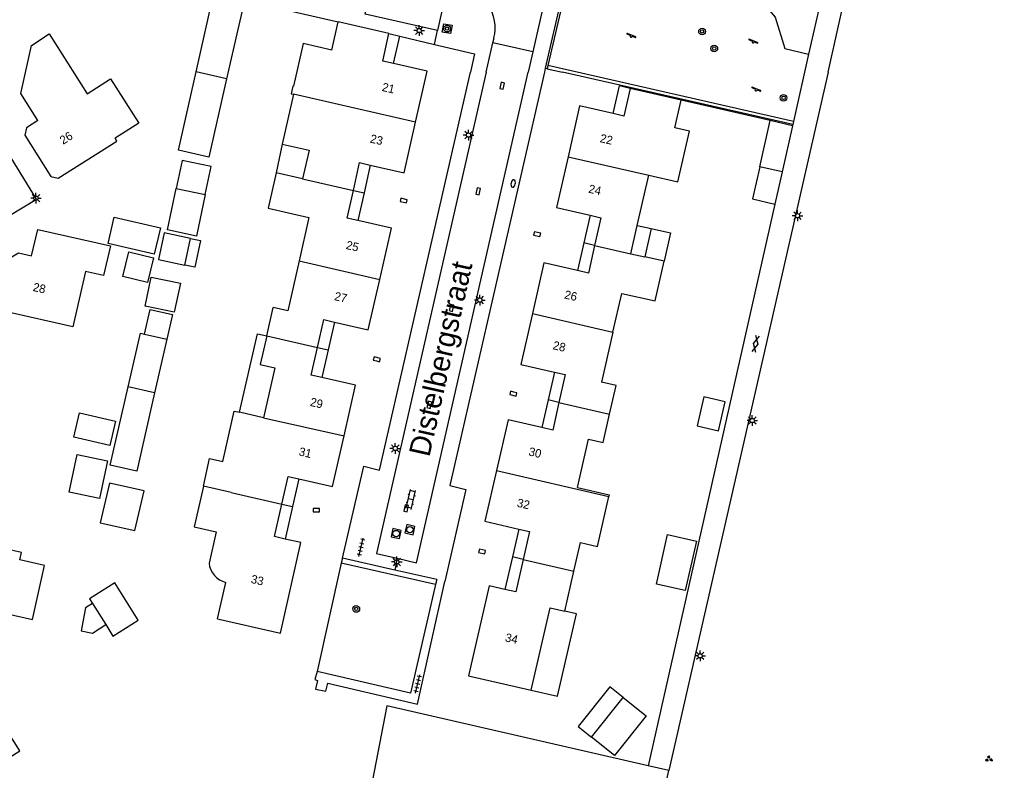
# Model space of a CAD drawing. Extents: x 128999 to 131010, y 395498 to 399007.
# Drawn here: x 129361.9 to 129477, y 398417.5 to 398506.2 of the extents above; entities that cross this region are included whole.
import ezdxf

# ---------------------------------------------------------------- set-up
doc = ezdxf.new("R2010")
doc.units = 0
for name, color, linetype in [('gg-afsc-hekwerk', 7, 'Continuous'), ('gg-afsc-muur', 7, 'Continuous'), ('gg-anno-huisnummerreeks BGT', 7, 'Continuous'), ('gg-anno-openbare ruimte label', 7, 'Continuous'), ('gg-bbg-bijgebouw', 7, 'Continuous'), ('gg-bbg-gedigitaliseerde bebouwing', 7, 'Continuous'), ('gg-bbg-gedigitaliseerde bijgebouw', 7, 'Continuous'), ('gg-bbg-hoofdgebouw', 7, 'Continuous'), ('gg-bbg-luifel en loopbrug', 7, 'Continuous'), ('gg-bbg-tussenscheiding', 7, 'Continuous'), ('gg-knt-verharding', 7, 'Continuous'), ('gt-grn-groengrens', 7, 'Continuous'), ('gt-grn-vlakafsluiter', 7, 'Continuous'), ('gt-grn-weggrens', 7, 'Continuous'), ('gt-symb-boom', 7, 'Continuous'), ('gt-symb-brandkraan', 7, 'Continuous'), ('gt-symb-gesloten verharding', 7, 'Continuous'), ('gt-symb-groenvak', 7, 'Continuous'), ('gt-symb-klinker verharding', 7, 'Continuous'), ('gt-symb-kolk', 7, 'Continuous'), ('gt-symb-lichtmast', 7, 'Continuous'), ('gt-symb-rioolschacht', 7, 'Continuous'), ('gt-symb-speelvoorziening', 7, 'Continuous'), ('gt-symb-tegel verharding', 7, 'Continuous')]:
    doc.layers.add(name, color=color, linetype=linetype)

# ---------------------------------------------------------------- blocks, each defined once
blk = doc.blocks.new('gt0-KOLK')
at = {"layer": 'gt-symb-kolk'}
blk.add_lwpolyline([(0, 0), (0.38, 0), (0.38, 0.4), (-0.38, 0.4), (-0.38, 0), (0, 0)], dxfattribs=at)
blk = doc.blocks.new('gt0-LMAST')
at = {"layer": 'gt-symb-lichtmast'}
for p, q in [((-0.18, 0.17), (-0.45, 0.44)), ((-0.01, 0.25), (-0.01, 0.62)), ((0.17, 0.17), (0.44, 0.44)), ((-0.26, 0), (-0.63, 0)), ((-0.18, -0.18), (-0.45, -0.45)), ((-0.01, -0.25), (-0.01, -0.63)), ((0.44, -0.45), (0.17, -0.18)), ((0.24, 0), (0.62, 0))]:
    blk.add_line(p, q, dxfattribs=at)
blk.add_circle((-0.01, 0), 0.25, dxfattribs=at)
blk = doc.blocks.new('gt0-BOOM')
at = {"layer": 'gt-symb-boom'}
for radius in [0.4, 0.2]:
    blk.add_circle((0, 0), radius, dxfattribs=at)
blk = doc.blocks.new('gt0-SV')
at = {"layer": 'gt-symb-speelvoorziening'}
for p, q in [((-0.48, 0.26), (-0.08, 0.1)), ((0.54, -0.08), (-0.45, 0.32)), ((0.13, 0.01), (0.51, -0.14))]:
    blk.add_line(p, q, dxfattribs=at)
for centre, radius, start, end in [((-0.47, 0.29), 0.0369, 63.6251, 252.6602), ((0, -0.01), 0.128, 127.6866, 8.5986), ((0.53, -0.11), 0.0363, 243.5085, 72.5436)]:
    blk.add_arc(centre, radius, start, end, dxfattribs=at)
blk = doc.blocks.new('gt0-BR')
at = {"layer": 'gt-symb-brandkraan'}
for centre, radius, start, end in [((-0.24, 0), 0.206, 107.5669, 252.4331), ((0.6, -2.66), 3, 106.892, 107.5669), ((0, -0.69), 0.938, 73.108, 106.892), ((-0.6, -2.66), 3, 72.4331, 73.108), ((0.24, 0), 0.206, 287.567, 72.4331), ((0.6, 2.66), 3, 252.4331, 253.108), ((0, 0.69), 0.938, 253.108, 286.8921), ((-0.6, 2.66), 3, 286.8921, 287.567)]:
    blk.add_arc(centre, radius, start, end, dxfattribs=at)
blk = doc.blocks.new('gt0-TEG1')
at = {"layer": 'gt-symb-tegel verharding'}
for p, q in [((-1.12, 0), (1.12, 0)), ((-0.9, -0.25), (-0.9, 0.25)), ((-0.45, -0.25), (-0.45, 0.25)), ((0, -0.25), (0, 0.25)), ((0.45, -0.25), (0.45, 0.25)), ((0.9, -0.25), (0.9, 0.25))]:
    blk.add_line(p, q, dxfattribs=at)
blk = doc.blocks.new('gt0-RS')
at = {"layer": 'gt-symb-rioolschacht'}
blk.add_lwpolyline([(-0.5, -0.5), (0.5, -0.5), (0.5, 0.5), (-0.5, 0.5)], close=True, dxfattribs=at)
blk.add_circle((0, 0), 0.375, dxfattribs=at)
blk = doc.blocks.new('gt0-KL1')
at = {"layer": 'gt-symb-klinker verharding'}
for p, q in [((-1.15, 0.3), (1.15, 0.3)), ((-1, -0.3), (-1, 0.3)), ((-0.5, 0.3), (-0.5, 0.45)), ((0, -0.3), (0, 0.3)), ((0.5, 0.3), (0.5, 0.45)), ((1, -0.3), (1, 0.3)), ((-1.15, -0.3), (1.15, -0.3)), ((-0.5, -0.45), (-0.5, -0.3)), ((0.5, -0.45), (0.5, -0.3))]:
    blk.add_line(p, q, dxfattribs=at)
blk = doc.blocks.new('gt0-GESVH1')
at = {"layer": 'gt-symb-gesloten verharding'}
for p, q in [((-0.99, -0.26), (0.01, 0.24)), ((0.01, -0.26), (-0.99, 0.24)), ((0.01, 0.24), (1.01, -0.26)), ((1.01, 0.24), (0.01, -0.26))]:
    blk.add_line(p, q, dxfattribs=at)
blk = doc.blocks.new('gt0-GRVAK')
at = {"layer": 'gt-symb-groenvak'}
for p, q in [((-0.11, 0.19), (-0.23, 0.24)), ((-0.18, 0.15), (0.09, 0.15)), ((-0.09, 0.21), (-0.16, 0.32)), ((-0.05, 0.21), (-0.05, 0.39)), ((0, 0.21), (0.06, 0.32)), ((0.01, 0.19), (0.13, 0.24)), ((0.26, -0.05), (0.2, 0.06)), ((0.31, -0.05), (0.31, 0.13)), ((0.35, -0.05), (0.41, 0.06)), ((-0.24, -0.23), (-0.36, -0.18)), ((-0.32, -0.26), (-0.05, -0.26)), ((-0.23, -0.21), (-0.29, -0.1)), ((-0.18, -0.2), (-0.18, -0.02)), ((-0.14, -0.21), (-0.07, -0.1)), ((-0.12, -0.23), (0, -0.18)), ((0.24, -0.07), (0.12, -0.02)), ((0.17, -0.11), (0.44, -0.11)), ((0.37, -0.07), (0.49, -0.02))]:
    blk.add_line(p, q, dxfattribs=at)

msp = doc.modelspace()

# ---------------------------------------------------------------- linework, layer by layer
at = {"layer": 'gg-afsc-hekwerk'}
for p, q in [((129456.9, 398509.6), (129455.19, 398502.11)), ((129455.19, 398502.11), (129453.39, 398494.17)), ((129424.37, 398500.77), (129424.29, 398500.41)), ((129424.29, 398500.41), (129426.11, 398500)), ((129432.86, 398498.46), (129426.11, 398500)), ((129453.31, 398493.82), (129432.86, 398498.46)), ((129453.39, 398494.17), (129453.31, 398493.82))]:
    msp.add_line(p, q, dxfattribs=at)
msp.add_lwpolyline([(129429.18, 398517.13), (129428.06, 398516.61), (129424.37, 398500.77)], dxfattribs=at)
at = {"layer": 'gg-afsc-muur'}
for p, q in [((129388.5, 398508.48), (129399.6, 398505.94)), ((129450.66, 398494.28), (129440.11, 398496.7))]:
    msp.add_line(p, q, dxfattribs=at)
at = {"layer": 'gg-bbg-bijgebouw'}
msp.add_lwpolyline([(129368.72, 398454.83), (129372.32, 398454.08), (129371.39, 398449.63), (129367.79, 398450.38), (129368.72, 398454.83)], dxfattribs=at)
at = {"layer": 'gg-bbg-gedigitaliseerde bebouwing'}
for p, q in [((129394.32, 398497.39), (129392.98, 398491.49)), ((129394.02, 398497.45), (129394.32, 398497.39)), ((129392.98, 398491.49), (129396.14, 398490.77)), ((129438.11, 398477.66), (129435.83, 398478.17)), ((129391.15, 398468.85), (129391.91, 398472.21)), ((129432.07, 398469.28), (129430.72, 398463.37)), ((129390.74, 398459.18), (129387.92, 398459.82)), ((129385.34, 398435.42), (129386.32, 398439.73))]:
    msp.add_line(p, q, dxfattribs=at)
for points in [[(129432.07, 398469.28), (129433.11, 398473.87), (129437.04, 398472.97), (129438.11, 398477.66)], [(129391.15, 398468.85), (129390.37, 398465.48), (129392.08, 398465.08), (129390.74, 398459.18)], [(129383.65, 398451.1), (129384.39, 398454.37), (129385.95, 398454.01), (129387.31, 398459.96), (129387.92, 398459.82)], [(129383.65, 398451.1), (129382.55, 398446.29), (129385.17, 398445.69), (129384.32, 398442)]]:
    msp.add_lwpolyline(points, dxfattribs=at)
msp.add_arc((129386.91, 398442.26), 2.6, 185.6261, 256.8809, dxfattribs=at)
at = {"layer": 'gg-bbg-gedigitaliseerde bijgebouw'}
for p, q in [((129452.05, 398488.22), (129449.43, 398488.82)), ((129452.05, 398488.22), (129451.19, 398484.42)), ((129380.43, 398486.25), (129383.86, 398485.53)), ((129434.94, 398481.9), (129436.6, 398481.55)), ((129436.6, 398481.55), (129435.83, 398478.17)), ((129381.48, 398477.22), (129382.14, 398480.36)), ((129376.71, 398469.05), (129379.34, 398468.45)), ((129370.54, 398437.23), (129372.11, 398434.74)), ((129429.51, 398421.46), (129433.26, 398426.14))]:
    msp.add_line(p, q, dxfattribs=at)
for points in [[(129383.86, 398485.53), (129384.56, 398488.86), (129381.13, 398489.58), (129380.43, 398486.25)], [(129449.43, 398488.82), (129448.57, 398485.02), (129451.19, 398484.42)], [(129382.14, 398480.36), (129379.01, 398481.01), (129378.35, 398477.88), (129381.48, 398477.22)], [(129376.71, 398469.05), (129377.37, 398471.98), (129380.01, 398471.38), (129379.34, 398468.45)], [(129444.56, 398457.65), (129445.33, 398461.06), (129442.79, 398461.63), (129442.02, 398458.22), (129444.56, 398457.65)], [(129440.62, 398438.75), (129437.2, 398439.52), (129438.52, 398445.38), (129441.94, 398444.61), (129440.62, 398438.75)], [(129375.94, 398435.26), (129373.17, 398439.66), (129370.19, 398437.78), (129370.54, 398437.23)], [(129372.11, 398434.74), (129372.96, 398433.38), (129375.94, 398435.26)], [(129433.26, 398426.14), (129435.99, 398423.95), (129432.24, 398419.27), (129429.51, 398421.46)]]:
    msp.add_lwpolyline(points, dxfattribs=at)
at = {"layer": 'gg-bbg-hoofdgebouw'}
for p, q in [((129398.83, 398502.61), (129399.6, 398505.94)), ((129405.59, 398504.56), (129399.6, 398505.94)), ((129440.11, 398496.7), (129434.11, 398498.08)), ((129396.14, 398490.77), (129395.38, 398487.39)), ((129395.38, 398487.39), (129392.26, 398488.1)), ((129434.94, 398481.9), (129436.29, 398487.82)), ((129426.36, 398436.33), (129427.44, 398441.07))]:
    msp.add_line(p, q, dxfattribs=at)
for points in [[(129364.1, 398494.3), (129362.08, 398497.5), (129363.32, 398503.15), (129365.42, 398504.51), (129369.91, 398497.44), (129372.69, 398499.21), (129376.03, 398493.98), (129373.23, 398492.19)], [(129406.12, 398501.01), (129404.85, 398501.3), (129405.59, 398504.56)], [(129398.83, 398502.61), (129395.45, 398503.39), (129394.29, 398498.36), (129394.24, 398498.36), (129394.02, 398497.45)], [(129408.74, 398494.1), (129410.11, 398500.1), (129406.12, 398501.01)], [(129434.11, 398498.08), (129433.36, 398494.82), (129432.09, 398495.11)], [(129432.09, 398495.11), (129428.12, 398496.01), (129426.76, 398490)], [(129436.29, 398487.82), (129439.74, 398487.04), (129441.1, 398493.04), (129439.37, 398493.43), (129440.11, 398496.7)], [(129364.1, 398494.3), (129362.73, 398493.44), (129362.53, 398492.56), (129365.62, 398487.67), (129366.5, 398487.47), (129373.44, 398491.86), (129373.23, 398492.19)], [(129403.38, 398489.02), (129407.37, 398488.1), (129408.74, 398494.1)], [(129426.76, 398490), (129425.39, 398484.01), (129429.38, 398483.1)], [(129401.38, 398486.04), (129402.12, 398489.31), (129403.38, 398489.02)], [(129392.26, 398488.1), (129391.32, 398483.95), (129396.13, 398482.85), (129394.96, 398477.71)], [(129401.89, 398482.48), (129400.64, 398482.77), (129401.38, 398486.04)], [(129429.38, 398483.1), (129430.65, 398482.81), (129429.9, 398479.53)], [(129404.51, 398475.5), (129405.9, 398481.56), (129401.89, 398482.48)], [(129360.23, 398471.73), (129359.75, 398472.49), (129361.02, 398478.18), (129361.78, 398478.66), (129363.35, 398478.31), (129364.1, 398481.43), (129372.66, 398479.49), (129371.86, 398475.98), (129369.72, 398476.47), (129368.23, 398469.92), (129360.23, 398471.73)], [(129429.9, 398479.53), (129429.16, 398476.27), (129427.88, 398476.56)], [(129394.96, 398477.71), (129393.62, 398471.82), (129391.91, 398472.21)], [(129427.88, 398476.56), (129423.9, 398477.46), (129422.54, 398471.48)], [(129399.16, 398470.48), (129403.15, 398469.56), (129404.51, 398475.5)], [(129397.14, 398467.47), (129397.89, 398470.77), (129399.16, 398470.48)], [(129422.54, 398471.48), (129421.17, 398465.48), (129425.16, 398464.57)], [(129397.66, 398463.92), (129396.39, 398464.21), (129397.14, 398467.47)], [(129400.29, 398457.05), (129401.65, 398463.02), (129397.66, 398463.92)], [(129425.16, 398464.57), (129426.43, 398464.28), (129425.68, 398460.99)], [(129431.67, 398459.61), (129432.44, 398462.98), (129430.72, 398463.37)], [(129425.68, 398460.99), (129424.94, 398457.72), (129423.66, 398458.01)], [(129423.66, 398458.01), (129419.68, 398458.92), (129418.31, 398452.94)], [(129427.88, 398450.93), (129429.19, 398456.63), (129430.9, 398456.24), (129431.67, 398459.61)], [(129394.94, 398451.95), (129398.93, 398451.05), (129400.29, 398457.05)], [(129392.92, 398448.98), (129393.67, 398452.24), (129394.94, 398451.95)], [(129418.31, 398452.94), (129416.94, 398446.94), (129420.93, 398446.03)], [(129427.88, 398450.93), (129431.63, 398450.08), (129431.58, 398449.86)], [(129427.44, 398441.07), (129428.21, 398444.43), (129430.24, 398443.97), (129431.58, 398449.86)], [(129393.31, 398444.85), (129392.04, 398445.14), (129392.92, 398448.98)], [(129420.93, 398446.03), (129422.2, 398445.74), (129421.45, 398442.45)], [(129352.1, 398438.93), (129352.58, 398438.17), (129354.16, 398437.8), (129353.44, 398434.67), (129359.86, 398433.19), (129360.5, 398436.02), (129363.44, 398435.36), (129364.89, 398441.74), (129361.95, 398442.41), (129362.14, 398443.25), (129354.17, 398445.05), (129353.4, 398444.57), (129352.1, 398438.93)], [(129385.34, 398435.42), (129392.75, 398433.74), (129395.18, 398444.42), (129393.31, 398444.85)], [(129421.45, 398442.45), (129420.58, 398438.6), (129419.3, 398438.9)], [(129419.3, 398438.9), (129417.45, 398439.32), (129415, 398428.67), (129422.41, 398426.98)], [(129422.41, 398426.98), (129424.65, 398436.72), (129426.36, 398436.33)], [(129358.29, 398425.59), (129353.14, 398422.32), (129351.43, 398425.01), (129342.23, 398419.19), (129347.59, 398410.74), (129361.94, 398419.83), (129358.29, 398425.59)]]:
    msp.add_lwpolyline(points, dxfattribs=at)
at = {"layer": 'gg-bbg-luifel en loopbrug'}
for p, q in [((129382.8, 398500.04), (129384.89, 398509.31)), ((129388.5, 398508.48), (129386.4, 398499.21)), ((129405.59, 398504.56), (129406.86, 398504.26)), ((129406.12, 398501.01), (129406.86, 398504.26)), ((129386.4, 398499.21), (129382.8, 398500.04)), ((129432.09, 398495.11), (129432.84, 398498.37)), ((129434.11, 398498.08), (129432.84, 398498.37)), ((129449.43, 398488.82), (129450.66, 398494.28)), ((129453.28, 398493.68), (129450.66, 398494.28)), ((129453.28, 398493.68), (129452.05, 398488.22)), ((129392.98, 398491.49), (129392.26, 398488.1)), ((129403.38, 398489.02), (129402.64, 398485.75)), ((129401.38, 398486.04), (129402.64, 398485.75)), ((129402.64, 398485.75), (129401.89, 398482.48)), ((129429.38, 398483.1), (129428.63, 398479.82)), ((129428.63, 398479.82), (129427.88, 398476.56)), ((129429.9, 398479.53), (129428.63, 398479.82)), ((129399.16, 398470.48), (129398.41, 398467.18)), ((129379.34, 398468.45), (129377.89, 398462.11)), ((129397.14, 398467.47), (129398.41, 398467.18)), ((129398.41, 398467.18), (129397.66, 398463.92)), ((129425.16, 398464.57), (129424.4, 398461.28)), ((129377.89, 398462.11), (129374.77, 398462.83)), ((129424.4, 398461.28), (129423.66, 398458.01)), ((129425.68, 398460.99), (129424.4, 398461.28)), ((129394.94, 398451.95), (129394.19, 398448.69)), ((129392.92, 398448.98), (129394.19, 398448.69)), ((129394.19, 398448.69), (129393.31, 398444.85)), ((129420.93, 398446.03), (129420.18, 398442.74)), ((129420.18, 398442.74), (129419.3, 398438.9)), ((129421.45, 398442.45), (129420.18, 398442.74))]:
    msp.add_line(p, q, dxfattribs=at)
for points in [[(129386.4, 398499.21), (129384.31, 398489.96), (129380.7, 398490.77), (129382.8, 398500.04)], [(129383.86, 398485.53), (129382.83, 398480.64), (129379.41, 398481.36), (129380.43, 398486.25)], [(129373.11, 398482.86), (129378.57, 398481.62), (129377.85, 398478.51), (129372.4, 398479.77), (129373.11, 398482.86)], [(129436.6, 398481.55), (129438.88, 398481.03), (129438.11, 398477.66)], [(129382.14, 398480.36), (129383.31, 398480.11), (129382.66, 398476.98), (129381.48, 398477.22)], [(129377.75, 398478.08), (129377.05, 398475.16), (129374.14, 398475.86), (129374.83, 398478.78), (129377.75, 398478.08)], [(129377.5, 398475.79), (129380.93, 398475.07), (129380.21, 398471.65), (129376.79, 398472.36), (129377.5, 398475.79)], [(129374.77, 398462.83), (129376.22, 398469.16), (129376.71, 398469.05)], [(129387.92, 398459.82), (129390.04, 398469.1), (129391.15, 398468.85)], [(129377.89, 398462.11), (129375.77, 398452.85), (129372.65, 398453.57), (129374.77, 398462.83)], [(129372.6, 398455.88), (129368.35, 398456.87), (129369.02, 398459.76), (129373.27, 398458.77), (129372.6, 398455.88)], [(129371.47, 398446.78), (129375.57, 398445.85), (129376.64, 398450.53), (129372.54, 398451.46), (129371.47, 398446.78)], [(129370.54, 398437.23), (129369.73, 398436.71), (129369.19, 398434.01), (129370.56, 398433.73), (129372.11, 398434.74)], [(129422.41, 398426.98), (129425.53, 398426.27), (129427.76, 398436.01), (129426.36, 398436.33)], [(129433.26, 398426.14), (129431.7, 398427.39), (129427.95, 398422.71), (129429.51, 398421.46)]]:
    msp.add_lwpolyline(points, dxfattribs=at)
at = {"layer": 'gg-bbg-tussenscheiding'}
for p, q in [((129408.74, 398494.1), (129394.32, 398497.39)), ((129426.76, 398490), (129436.29, 398487.82)), ((129395.38, 398487.39), (129401.38, 398486.04)), ((129434.18, 398478.55), (129434.94, 398481.9)), ((129429.9, 398479.53), (129434.18, 398478.55)), ((129434.18, 398478.55), (129435.83, 398478.17)), ((129394.96, 398477.71), (129404.51, 398475.5)), ((129422.54, 398471.48), (129432.07, 398469.28)), ((129391.15, 398468.85), (129397.14, 398467.47)), ((129425.68, 398460.99), (129431.67, 398459.61)), ((129390.74, 398459.18), (129400.29, 398457.05)), ((129418.31, 398452.94), (129431.58, 398449.86)), ((129386.93, 398450.35), (129383.65, 398451.1)), ((129386.93, 398450.35), (129392.92, 398448.98)), ((129421.45, 398442.45), (129427.44, 398441.07))]:
    msp.add_line(p, q, dxfattribs=at)
at = {"layer": 'gg-knt-verharding'}
for p, q in [((129457.49, 398500), (129473.82, 398572.33)), ((129426.24, 398518.43), (129422.59, 398502.41)), ((129427.93, 398517.42), (129424.07, 398500.46)), ((129412.35, 398509.47), (129411.33, 398504.91)), ((129406.86, 398504.26), (129410.99, 398503.28)), ((129417.88, 398503.47), (129418.01, 398504.04)), ((129417.08, 398500), (129417.88, 398503.47)), ((129422.59, 398502.41), (129417.88, 398503.47)), ((129422.59, 398502.41), (129422.04, 398500)), ((129424.07, 398500.46), (129423.97, 398500)), ((129457.49, 398500), (129438.66, 398417.52)), ((129453.31, 398493.82), (129453.28, 398493.68)), ((129451.19, 398484.42), (129436.23, 398418.07)), ((129406.3, 398441.19), (129400.08, 398442.6)), ((129411.23, 398440.07), (129406.3, 398441.19)), ((129411.23, 398440.07), (129411.1, 398439.48)), ((129430.24, 398379.74), (129438.66, 398417.52)), ((129438.66, 398417.52), (129436.23, 398418.07))]:
    msp.add_line(p, q, dxfattribs=at)
for points in [[(129411.33, 398504.91), (129402.76, 398506.86), (129403.79, 398511.42)], [(129411.87, 398504.74), (129412.06, 398505.72), (129413.05, 398505.54), (129412.85, 398504.55), (129411.87, 398504.74)], [(129410.99, 398503.28), (129415.7, 398502.17), (129415.21, 398500)], [(129357.22, 398476.72), (129359.57, 398478.19), (129360.74, 398483.07), (129363.93, 398485.01), (129358.21, 398494.25), (129351.33, 398489.86), (129322.07, 398496.54), (129307.96, 398502.45)], [(129400.08, 398442.6), (129402.6, 398453.45), (129404.49, 398452.99), (129415.21, 398500)], [(129417.08, 398500), (129404.11, 398443.13), (129406.57, 398442.57)], [(129406.57, 398442.57), (129408.83, 398442.05), (129422.04, 398500)], [(129423.97, 398500), (129412.79, 398451.16), (129414.68, 398450.69), (129412.18, 398439.85)], [(129397.09, 398429.19), (129396.84, 398428.25), (129397.16, 398428.12), (129396.92, 398427.13), (129398.14, 398426.88), (129398.37, 398427.81), (129408.97, 398425.35), (129412.18, 398439.85)], [(129411.1, 398439.48), (129408.14, 398426.64), (129397.09, 398429.19)], [(129436.23, 398418.07), (129405.32, 398425.13), (129401.04, 398402.88), (129402.76, 398401.74), (129395.18, 398368.83)]]:
    msp.add_lwpolyline(points, dxfattribs=at)
msp.add_arc((129413.16, 398505.22), 4.98, 346.297, 80.5349, dxfattribs=at)
at = {"layer": 'gt-grn-groengrens'}
for p, q in [((129453.39, 398494.17), (129424.37, 398500.77)), ((129399.95, 398442.01), (129397.09, 398429.19)), ((129400.08, 398442.6), (129399.95, 398442.01)), ((129411.1, 398439.48), (129399.95, 398442.01))]:
    msp.add_line(p, q, dxfattribs=at)
msp.add_lwpolyline([(129449.96, 398511.23), (129449.84, 398510.63), (129450.34, 398507.58), (129451.25, 398506.48), (129452.4, 398502.79), (129455.19, 398502.11)], dxfattribs=at)
at = {"layer": 'gt-grn-vlakafsluiter'}
msp.add_line((129424.29, 398500.41), (129424.07, 398500.46), dxfattribs=at)
at = {"layer": 'gt-grn-weggrens'}
for p, q in [((129410.99, 398503.28), (129411.33, 398504.91)), ((129406.57, 398442.57), (129406.3, 398441.19))]:
    msp.add_line(p, q, dxfattribs=at)

# ---------------------------------------------------------------- block references
at = {"layer": 'gt-symb-boom'}
for p in [(129412.46, 398505.15), (129442.6, 398504.81), (129444.04, 398502.8), (129452.23, 398496.97), (129401.72, 398436.59)]:
    msp.add_blockref('gt0-BOOM', p, dxfattribs=at)
at = {"layer": 'gt-symb-brandkraan', "rotation": 79.28535610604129}
msp.add_blockref('gt0-BR', (129420.27, 398486.85), dxfattribs=at)
at = {"layer": 'gt-symb-gesloten verharding', "rotation": 77.35314650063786}
msp.add_blockref('gt0-GESVH1', (129448.92, 398467.9), dxfattribs=at)
at = {"layer": 'gt-symb-groenvak', "rotation": -12.827123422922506}
msp.add_blockref('gt0-GRVAK', (129476.49, 398418.87), dxfattribs=at)
at = {"layer": 'gt-symb-klinker verharding', "rotation": 76.88085536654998}
msp.add_blockref('gt0-KL1', (129408.17, 398449.53), dxfattribs=at)
at = {"layer": 'gt-symb-kolk'}
for p, rotation in [((129419.17, 398498.35), 76.75619797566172), ((129416.34, 398485.89), 78.4092631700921), ((129407.29, 398484.63), -12.64685350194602), ((129423.15, 398481.07), 167.46497664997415), ((129413.19, 398472.11), 77.06118937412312), ((129404.11, 398465.89), -14.064036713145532), ((129420.33, 398462.21), 166.5889281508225), ((129410.56, 398460.65), 75.46349079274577), ((129407.81, 398448.44), 76.93666266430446), ((129416.65, 398443.57), 166.64465903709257)]:
    msp.add_blockref('gt0-KOLK', p, dxfattribs=dict(at, rotation=rotation))
msp.add_blockref('gt0-KOLK', (129397.01, 398448.05), dxfattribs=at)
at = {"layer": 'gt-symb-lichtmast'}
for p in [(129409.17, 398504.92), (129415, 398492.57), (129363.87, 398485.12), (129453.89, 398483.04), (129416.34, 398473.08), (129448.54, 398458.85), (129406.34, 398455.55), (129406.52, 398442.15), (129442.38, 398431.05)]:
    msp.add_blockref('gt0-LMAST', p, dxfattribs=at)
at = {"layer": 'gt-symb-rioolschacht'}
for p, rotation in [((129408.06, 398445.95), 76.93666266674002), ((129406.44, 398445.5), 77.1170205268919)]:
    msp.add_blockref('gt0-RS', p, dxfattribs=dict(at, rotation=rotation))
at = {"layer": 'gt-symb-speelvoorziening'}
for p in [(129434.22, 398504.25), (129448.63, 398503.58), (129448.97, 398497.91)]:
    msp.add_blockref('gt0-SV', p, dxfattribs=at)
at = {"layer": 'gt-symb-tegel verharding'}
for p, rotation in [((129402.29, 398443.88), 76.58892815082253), ((129408.98, 398427.73), 77.35314650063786)]:
    msp.add_blockref('gt0-TEG1', p, dxfattribs=dict(at, rotation=rotation))

# ---------------------------------------------------------------- texts
at = {"layer": 'gg-anno-huisnummerreeks BGT'}
for s, rotation, p in [('21', 347.1, (129404.69, 398497.8)), ('26', 32.3, (129367.07, 398491.41)), ('23', 347.1, (129403.29, 398491.7)), ('22', 347.2, (129430.46, 398491.75)), ('24', 347.2, (129429.1, 398485.78)), ('25', 347.1, (129400.44, 398479.13)), ('28', 347.4, (129363.43, 398474.17)), ('27', 347.1, (129399.06, 398473.09)), ('26', 347.2, (129426.25, 398473.28)), ('28', 347.2, (129424.89, 398467.29)), ('29', 347.2, (129396.2, 398460.59)), ('31', 347.2, (129394.87, 398454.74)), ('30', 347.1, (129422.03, 398454.74)), ('32', 347.1, (129420.65, 398448.68)), ('33', 347.2, (129389.2, 398439.67)), ('34', 347.1, (129419.25, 398432.77))]:
    msp.add_text(s, height=1, rotation=rotation, dxfattribs=at).set_placement(p)
at = {"layer": 'gg-anno-openbare ruimte label'}
msp.add_text('Distelbergstraat', height=2.5, rotation=77.4, dxfattribs=at).set_placement((129410.36, 398454.45))

doc.saveas('drawing.dxf')
